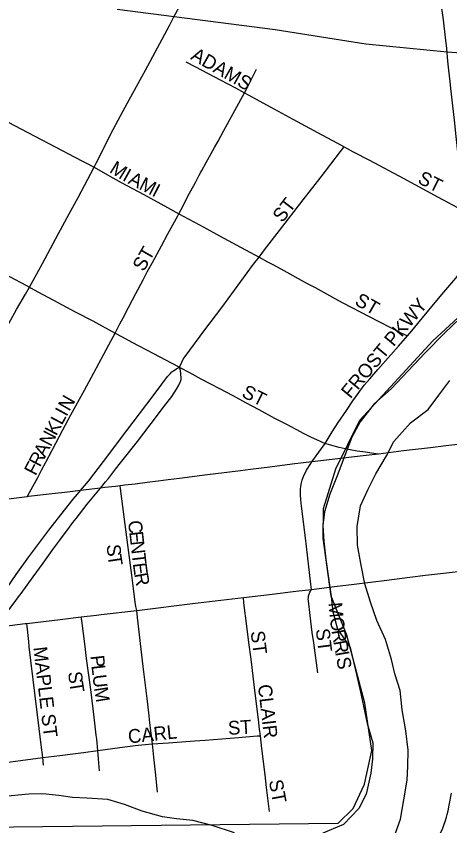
# Model space of a CAD drawing. Extents: x 0 to 34, y 0 to 22.
# Drawn here: x 5.608 to 5.7568, y 18.4995 to 18.7773 of the extents above; entities that cross this region are included whole.
import ezdxf

# ---------------------------------------------------------------- set-up
doc = ezdxf.new("R2010")
doc.units = 0
for name, color, linetype in [('GM_X_City_Street', 7, 'Continuous'), ('GM_X_City_Street_Text', 7, 'Continuous'), ('GM_X_Interchange_Ramps', 7, 'Continuous'), ('GM_X_Major_River', 7, 'Continuous'), ('GM_X_Rail_Line', 7, 'Continuous'), ('GM_X_Section', 7, 'Continuous'), ('GM_X_State_Route', 7, 'Continuous')]:
    doc.layers.add(name, color=color, linetype=linetype)

msp = doc.modelspace()

# ---------------------------------------------------------------- linework, layer by layer
at = {"layer": 'GM_X_City_Street'}
for points in [[(5.7597, 18.7298), (5.7596, 18.73078), (5.75901, 18.736), (5.75847, 18.74154), (5.75719, 18.7525), (5.75695, 18.75487), (5.75652, 18.7588), (5.75616, 18.76185), (5.75577, 18.76614), (5.75538, 18.76998), (5.75467, 18.77603), (5.754, 18.78079), (5.75369, 18.78305)], [(5.66623, 18.76164), (5.66952, 18.7599), (5.67803, 18.75542), (5.68325, 18.75268), (5.68634, 18.751)], [(5.68634, 18.751), (5.68728, 18.75274), (5.68996, 18.75798), (5.6905, 18.7591)], [(5.66389, 18.7095), (5.66464, 18.71091), (5.66752, 18.71652), (5.66793, 18.71731), (5.66953, 18.72026), (5.6708, 18.72267), (5.67138, 18.72376), (5.67171, 18.72431), (5.67325, 18.72706), (5.67606, 18.73221), (5.67729, 18.73439), (5.67821, 18.73606), (5.67925, 18.738), (5.6818, 18.74264), (5.68634, 18.751)], [(5.68634, 18.751), (5.6876, 18.75032), (5.69539, 18.74606), (5.70297, 18.74191), (5.71294, 18.73657), (5.71823, 18.73368), (5.72051, 18.73244)], [(5.60533, 18.74093), (5.61207, 18.73735), (5.62384, 18.7312), (5.62601, 18.73004), (5.62789, 18.72904), (5.63478, 18.72547)], [(5.69136, 18.69458), (5.69328, 18.69708), (5.69843, 18.70371), (5.70655, 18.71431), (5.71263, 18.72213), (5.71925, 18.73079), (5.72051, 18.73244)], [(5.72051, 18.73244), (5.72364, 18.73074), (5.72926, 18.72786), (5.74077, 18.72167), (5.75276, 18.7152), (5.76099, 18.71083), (5.76184, 18.71037)], [(5.63478, 18.72547), (5.6394, 18.7228), (5.64402, 18.72024), (5.6518, 18.71604), (5.65994, 18.71165), (5.66389, 18.7095)], [(5.64199, 18.66856), (5.64243, 18.66941), (5.64358, 18.6717), (5.64469, 18.67374), (5.64655, 18.67728), (5.64797, 18.68001), (5.6491, 18.68218), (5.65156, 18.68684), (5.65302, 18.68956), (5.65479, 18.69281), (5.65788, 18.69854), (5.66012, 18.70261), (5.66349, 18.70875), (5.66389, 18.7095)], [(5.66389, 18.7095), (5.67244, 18.70484), (5.67783, 18.70195), (5.68375, 18.69868), (5.68673, 18.6971), (5.69136, 18.69458)], [(5.58357, 18.69995), (5.58613, 18.69858), (5.58957, 18.69675), (5.59202, 18.69547), (5.599, 18.69162), (5.60724, 18.68721), (5.60988, 18.6858), (5.61264, 18.68425)], [(5.66406, 18.6569), (5.66484, 18.65856), (5.66536, 18.65955), (5.66596, 18.66051), (5.6728, 18.66966), (5.67864, 18.67732), (5.68948, 18.69214), (5.69136, 18.69458)], [(5.69136, 18.69458), (5.69425, 18.693), (5.69609, 18.69204), (5.6988, 18.69063), (5.70792, 18.68557), (5.71057, 18.68415), (5.71553, 18.68141), (5.71736, 18.68043), (5.72016, 18.67896), (5.72889, 18.67431), (5.74001, 18.66869), (5.74224, 18.66756)], [(5.74224, 18.66756), (5.74373, 18.66931), (5.74579, 18.67183), (5.75117, 18.67841), (5.7548, 18.68262), (5.75885, 18.68742), (5.76071, 18.68974), (5.76307, 18.69234), (5.76362, 18.69289)], [(5.61264, 18.68425), (5.61299, 18.68405), (5.61573, 18.6826), (5.62235, 18.67902), (5.62831, 18.67589), (5.63428, 18.6727), (5.63737, 18.67102), (5.63997, 18.66965), (5.64199, 18.66856)], [(5.61183, 18.6124), (5.61263, 18.61387), (5.61542, 18.61897), (5.61672, 18.62148), (5.61817, 18.62422), (5.62038, 18.62841), (5.62404, 18.63538), (5.62683, 18.64055), (5.63145, 18.64902), (5.63472, 18.65489), (5.63814, 18.6613), (5.64061, 18.66596), (5.64199, 18.66856)], [(5.64199, 18.66856), (5.64443, 18.66725), (5.64775, 18.66543), (5.65512, 18.66156), (5.65922, 18.65942), (5.6612, 18.65839), (5.66406, 18.6569)], [(5.714, 18.63073), (5.71645, 18.63473), (5.71855, 18.63788), (5.72132, 18.64205), (5.72356, 18.64528), (5.72533, 18.64784), (5.72748, 18.65066), (5.72934, 18.65289), (5.73215, 18.65607), (5.73662, 18.66104), (5.73926, 18.66406), (5.74224, 18.66756)], [(5.63014, 18.61454), (5.63289, 18.61776), (5.638, 18.62447), (5.64597, 18.63512), (5.65499, 18.647), (5.65796, 18.65098), (5.65999, 18.65362), (5.66085, 18.65462), (5.66146, 18.65522), (5.66207, 18.6557), (5.66337, 18.65648), (5.66406, 18.6569)], [(5.63693, 18.61536), (5.63869, 18.61749), (5.63969, 18.61866), (5.64214, 18.62185), (5.64385, 18.62403), (5.64517, 18.62572), (5.64965, 18.63136), (5.65651, 18.6404), (5.6578, 18.64215), (5.66139, 18.64681), (5.66307, 18.64929), (5.66389, 18.65072), (5.66445, 18.65198), (5.66462, 18.65263), (5.66467, 18.65315), (5.66458, 18.65449), (5.66436, 18.6557), (5.66406, 18.6569)], [(5.66406, 18.6569), (5.66445, 18.65669), (5.66755, 18.65501), (5.67141, 18.65287), (5.67474, 18.6511), (5.67779, 18.64951), (5.68239, 18.64709), (5.68666, 18.64477), (5.6913, 18.64232), (5.69667, 18.63941), (5.7005, 18.63741), (5.704, 18.63554), (5.70672, 18.63416), (5.70928, 18.63282), (5.71105, 18.632), (5.714, 18.63073)], [(5.70952, 18.62435), (5.71276, 18.62899), (5.714, 18.63073)], [(5.70934, 18.58063), (5.70914, 18.58243), (5.70802, 18.59239), (5.70732, 18.59831), (5.7067, 18.60277), (5.70624, 18.60653), (5.70595, 18.60914), (5.70574, 18.61145), (5.70562, 18.6129), (5.70558, 18.6141), (5.70558, 18.61505), (5.70566, 18.61592), (5.70578, 18.61668), (5.70615, 18.61812), (5.70673, 18.61968), (5.70715, 18.62055), (5.70768, 18.6215), (5.70911, 18.62377), (5.70952, 18.62435)], [(5.59959, 18.56746), (5.59903, 18.56919), (5.59881, 18.57002), (5.59877, 18.57084), (5.59885, 18.57149), (5.59914, 18.57212), (5.59963, 18.57305), (5.60037, 18.57417), (5.60316, 18.57855), (5.60801, 18.58578), (5.61236, 18.59176), (5.61928, 18.60089), (5.62458, 18.60777), (5.62762, 18.61157), (5.62907, 18.61331), (5.62969, 18.61401), (5.63014, 18.61454)], [(5.59959, 18.56746), (5.6008, 18.56816), (5.60154, 18.56872), (5.60236, 18.5695), (5.60362, 18.57106), (5.60589, 18.57409), (5.60736, 18.57606), (5.60884, 18.57802), (5.60973, 18.57926), (5.6139, 18.58498), (5.61732, 18.58966), (5.62065, 18.59429), (5.62303, 18.5975), (5.62633, 18.60192), (5.62751, 18.60352), (5.62858, 18.60497), (5.63241, 18.6099), (5.63693, 18.61536)], [(5.64942, 18.5734), (5.64911, 18.57473), (5.64885, 18.5763), (5.64828, 18.5809), (5.64768, 18.58551), (5.64651, 18.59498), (5.64513, 18.60548), (5.64382, 18.61526), (5.6437, 18.61614)], [(5.71158, 18.55204), (5.71011, 18.56229), (5.70964, 18.56585), (5.70889, 18.57163), (5.70827, 18.57672), (5.70825, 18.57722), (5.70828, 18.57772), (5.70837, 18.57841), (5.70854, 18.57902), (5.70882, 18.57971), (5.70934, 18.58063)], [(5.69183, 18.53044), (5.69156, 18.53268), (5.69117, 18.53602), (5.69008, 18.54505), (5.68862, 18.55667), (5.68786, 18.5624), (5.68717, 18.56802), (5.68619, 18.57607), (5.68598, 18.57782)], [(5.65476, 18.52762), (5.65391, 18.53487), (5.65351, 18.53824), (5.65294, 18.54318), (5.65165, 18.5542), (5.64969, 18.57102), (5.64942, 18.5734)], [(5.63603, 18.52536), (5.63565, 18.52925), (5.6355, 18.53058), (5.63475, 18.53674), (5.63363, 18.54634), (5.6322, 18.55691), (5.63169, 18.56102), (5.63054, 18.56996), (5.63038, 18.57117)], [(5.61713, 18.52291), (5.61659, 18.52734), (5.61451, 18.54417), (5.61252, 18.56091), (5.61232, 18.56273), (5.61177, 18.56807), (5.61167, 18.56898)], [(5.65476, 18.52762), (5.66026, 18.52804), (5.66921, 18.52866), (5.67286, 18.52891), (5.68427, 18.52984), (5.69069, 18.53035), (5.69183, 18.53044)], [(5.69492, 18.50448), (5.69393, 18.51265), (5.69344, 18.51698), (5.69235, 18.52609), (5.69183, 18.53044)], [(5.61713, 18.52291), (5.62304, 18.52365), (5.62747, 18.52418), (5.63116, 18.52471), (5.63603, 18.52536)], [(5.63603, 18.52536), (5.64359, 18.52642), (5.64883, 18.52706), (5.65345, 18.52752), (5.65476, 18.52762)], [(5.63663, 18.51839), (5.63628, 18.52256), (5.63603, 18.52536)], [(5.65655, 18.51107), (5.65597, 18.51685), (5.65528, 18.5231), (5.65476, 18.52762)], [(5.59885, 18.5207), (5.60099, 18.52093), (5.60606, 18.52153), (5.60951, 18.52191), (5.61713, 18.52291)], [(5.61743, 18.5203), (5.61713, 18.52291)], [(5.73498, 18.4795), (5.73655, 18.48071), (5.73883, 18.48239), (5.73965, 18.48297), (5.74148, 18.48422), (5.74428, 18.48618), (5.74577, 18.48728), (5.74627, 18.48767), (5.74695, 18.48822), (5.74753, 18.48876), (5.74832, 18.48955), (5.74883, 18.49011), (5.751, 18.49272), (5.75203, 18.49423), (5.75267, 18.49535), (5.7536, 18.49711), (5.75428, 18.49843), (5.7548, 18.49975), (5.75521, 18.50098), (5.75567, 18.50248), (5.75592, 18.5034), (5.75623, 18.50472), (5.75659, 18.50658), (5.75741, 18.51068)]]:
    msp.add_lwpolyline(points, dxfattribs=at)
at = {"layer": 'GM_X_Interchange_Ramps'}
msp.add_lwpolyline([(5.7324, 18.62704), (5.72994, 18.62741), (5.72789, 18.62768), (5.72507, 18.62809), (5.72261, 18.62849), (5.72088, 18.62881), (5.71888, 18.62927), (5.71556, 18.63022), (5.714, 18.63073)], dxfattribs=at)
at = {"layer": 'GM_X_Major_River'}
for points in [[(5.76025, 18.67352), (5.75509, 18.66862), (5.74821, 18.66165), (5.74247, 18.65563), (5.73674, 18.64941), (5.73082, 18.64433), (5.72603, 18.63811), (5.72315, 18.63282), (5.72082, 18.62657), (5.71812, 18.61957), (5.71561, 18.61333), (5.71385, 18.60727), (5.71325, 18.60253), (5.71359, 18.59722), (5.7143, 18.59095), (5.71521, 18.58449), (5.71611, 18.57822), (5.71664, 18.57291), (5.7183, 18.56701), (5.72262, 18.56072), (5.72483, 18.5514), (5.72612, 18.54532), (5.72722, 18.54057), (5.72851, 18.53468), (5.73036, 18.52802), (5.73032, 18.52252), (5.72971, 18.51759), (5.72814, 18.51039), (5.72564, 18.50548), (5.72029, 18.50002), (5.71324, 18.49703)], [(5.73713, 18.4942), (5.73984, 18.50176), (5.74103, 18.5084), (5.74221, 18.51522), (5.74244, 18.51996), (5.74248, 18.52546), (5.74177, 18.53211), (5.74049, 18.53933), (5.73978, 18.54597), (5.73793, 18.55168), (5.73682, 18.55662), (5.73479, 18.56347), (5.7318, 18.56994), (5.72957, 18.57622), (5.72771, 18.5825), (5.72625, 18.58953), (5.72515, 18.5958), (5.72501, 18.60225), (5.7262, 18.60926), (5.72871, 18.61475), (5.7314, 18.62023), (5.73505, 18.62646), (5.73755, 18.63138), (5.74329, 18.63778), (5.7494, 18.64229), (5.75304, 18.6472), (5.75687, 18.65229)], [(5.68289, 18.49708), (5.67532, 18.4996), (5.66869, 18.50136), (5.663, 18.50197), (5.65826, 18.50258), (5.65126, 18.50453), (5.6452, 18.50685), (5.63952, 18.5086), (5.63232, 18.50904), (5.62738, 18.50927), (5.62264, 18.50987), (5.61715, 18.51048), (5.6124, 18.51033), (5.60633, 18.50981), (5.60158, 18.50946)]]:
    msp.add_lwpolyline(points, dxfattribs=at)
at = {"layer": 'GM_X_Rail_Line'}
msp.add_lwpolyline([(5.64273, 18.77969), (5.69693, 18.77275), (5.72803, 18.76775), (5.75589, 18.76506), (5.78095, 18.76324), (5.78946, 18.7622), (5.80111, 18.76055), (5.8088, 18.75912), (5.82067, 18.75637), (5.91368, 18.72973)], dxfattribs=at)
at = {"layer": 'GM_X_Section'}
msp.add_lwpolyline([(5.99052, 18.41894), (5.46396, 18.4161), (5.46379, 18.41876), (5.46515, 18.49757), (5.71849, 18.50039), (5.72364, 18.50547), (5.7275, 18.51377), (5.73005, 18.52531), (5.72771, 18.54162), (5.72144, 18.56498), (5.71605, 18.57828), (5.71336, 18.5982), (5.71343, 18.60843), (5.7177, 18.62204), (5.72598, 18.63865), (5.751, 18.66593), (5.77962, 18.69224)], dxfattribs=at)
at = {"layer": 'GM_X_State_Route'}
for points in [[(5.63545, 18.72681), (5.64129, 18.73835), (5.64475, 18.74478), (5.64683, 18.74861), (5.65243, 18.75871), (5.6606, 18.77411), (5.66211, 18.77699), (5.66951, 18.79064), (5.67568, 18.80204), (5.67759, 18.80564), (5.68275, 18.81536), (5.69093, 18.83037), (5.69641, 18.84073), (5.7013, 18.84991)], [(5.5715, 18.60785), (5.57236, 18.6095), (5.57844, 18.62101), (5.58676, 18.6366), (5.59275, 18.64783), (5.5965, 18.65519), (5.59834, 18.65876), (5.60349, 18.66822), (5.6049, 18.6708), (5.60818, 18.67661), (5.61128, 18.68191), (5.61264, 18.68425), (5.61708, 18.69241), (5.62257, 18.70269), (5.62621, 18.70945), (5.62929, 18.71511), (5.63478, 18.72547), (5.63545, 18.72681)], [(5.76467, 18.63094), (5.75549, 18.62982), (5.75018, 18.6292), (5.74094, 18.62811), (5.7324, 18.62704), (5.72816, 18.62652), (5.72306, 18.62594), (5.71836, 18.62541), (5.71153, 18.62458), (5.70952, 18.62435), (5.70268, 18.62355), (5.69507, 18.6226), (5.6884, 18.62174), (5.68502, 18.62129), (5.67564, 18.62015), (5.67261, 18.61978), (5.66842, 18.61925), (5.66403, 18.61868), (5.6602, 18.61819), (5.65678, 18.61778), (5.65296, 18.61728), (5.64884, 18.61678), (5.64534, 18.61633), (5.6437, 18.61614), (5.64213, 18.61596), (5.63842, 18.61555), (5.63693, 18.61536), (5.63014, 18.61454), (5.6256, 18.61398), (5.62035, 18.6134), (5.61229, 18.61245), (5.61183, 18.6124), (5.59701, 18.6106)], [(5.70934, 18.58063), (5.71726, 18.58162), (5.72405, 18.58246), (5.73517, 18.58384), (5.74312, 18.58481), (5.74843, 18.58547), (5.75463, 18.58617), (5.76252, 18.58707), (5.77322, 18.58829), (5.77519, 18.58851), (5.77975, 18.589), (5.78534, 18.58956), (5.79281, 18.59032), (5.79901, 18.59102), (5.80774, 18.59209), (5.81744, 18.59335)], [(5.5458, 18.56067), (5.54874, 18.56104), (5.55926, 18.56236), (5.57075, 18.56383), (5.58061, 18.5651), (5.59633, 18.56705), (5.59959, 18.56746), (5.61112, 18.56891), (5.61167, 18.56898), (5.62316, 18.57029), (5.63038, 18.57117), (5.63554, 18.57179), (5.63721, 18.57199), (5.64942, 18.5734), (5.65033, 18.57351), (5.66851, 18.57576), (5.68598, 18.57782), (5.69498, 18.57888), (5.70401, 18.57997), (5.70934, 18.58063)]]:
    msp.add_lwpolyline(points, dxfattribs=at)

# ---------------------------------------------------------------- texts
at = {"layer": 'GM_X_City_Street_Text'}
for s, height, rotation, p in [('ADAMS', 0.004735, 330.3903, (5.66761, 18.76265)), ('M', 0.00473, 328.124, (5.63973, 18.72387)), ('I', 0.00473, 330.8781, (5.64419, 18.72111)), ('A', 0.00473, 332.5587, (5.64615, 18.72002)), ('M', 0.00473, 332.6492, (5.64985, 18.7181)), ('ST', 0.004735, 333.435, (5.74547, 18.72018)), ('I', 0.00473, 332.6633, (5.65429, 18.7158)), ('ST', 0.004735, 52.429, (5.69937, 18.70617)), ('ST', 0.004735, 60.2485, (5.65179, 18.68938)), ('FROST PKWY', 0.004735, 50.3565, (5.72273, 18.64579)), ('ST', 0.004735, 330.2568, (5.72385, 18.67849)), ('ST', 0.004735, 333.435, (5.68506, 18.64684)), ('N', 0.00473, 60.1196, (5.62625, 18.64149)), ('I', 0.00473, 61.3233, (5.62526, 18.63969)), ('L', 0.00473, 62.5062, (5.62373, 18.63675)), ('K', 0.00473, 62.555, (5.62181, 18.63306)), ('N', 0.00473, 62.5534, (5.61989, 18.62936)), ('R', 0.00473, 62.5445, (5.61624, 18.62233)), ('A', 0.00473, 62.5356, (5.61797, 18.62566)), ('F', 0.00473, 62.543, (5.6147, 18.61937)), ('C', 0.00473, 276.5226, (5.64638, 18.60406)), ('E', 0.00473, 276.488, (5.6468, 18.60034)), ('S', 0.00473, 274.7319, (5.63907, 18.59594)), ('N', 0.00473, 276.5178, (5.64718, 18.59702)), ('T', 0.00473, 278.5396, (5.63939, 18.59228)), ('T', 0.00473, 276.488, (5.64765, 18.59288)), ('E', 0.00473, 277.1727, (5.64804, 18.58951)), ('R', 0.00473, 280.2877, (5.6485, 18.58593)), ('M', 0.00473, 275.455, (5.71514, 18.57599)), ('O', 0.00473, 277.2694, (5.71563, 18.57085)), ('ST', 0.004735, 277.1217, (5.71078, 18.56697)), ('R', 0.00473, 279.9754, (5.71619, 18.56648)), ('ST', 0.004735, 277.1217, (5.68846, 18.56616)), ('R', 0.00473, 279.9334, (5.71684, 18.56278)), ('MAPLE ST', 0.004735, 276.8088, (5.61388, 18.56073)), ('I', 0.00473, 279.9295, (5.71749, 18.55909)), ('P', 0.00473, 276.3794, (5.63346, 18.55781)), ('S', 0.00473, 279.9115, (5.71785, 18.55704)), ('L', 0.00473, 276.3757, (5.63383, 18.5545)), ('S', 0.00473, 277.2029, (5.6258, 18.55223)), ('U', 0.00473, 276.7069, (5.63421, 18.55116)), ('T', 0.00473, 278.9658, (5.62623, 18.54876)), ('CLAIR', 0.004735, 276.5826, (5.69096, 18.54781)), ('M', 0.00473, 278.8815, (5.63472, 18.54683)), ('CARL', 0.004735, 6.0054, (5.64665, 18.52777)), ('ST', 0.004735, 3.5738, (5.68085, 18.53069)), ('ST', 0.004735, 280.6122, (5.6947, 18.51496))]:
    msp.add_text(s, height=height, rotation=rotation, dxfattribs=at).set_placement(p)

doc.saveas('drawing.dxf')
